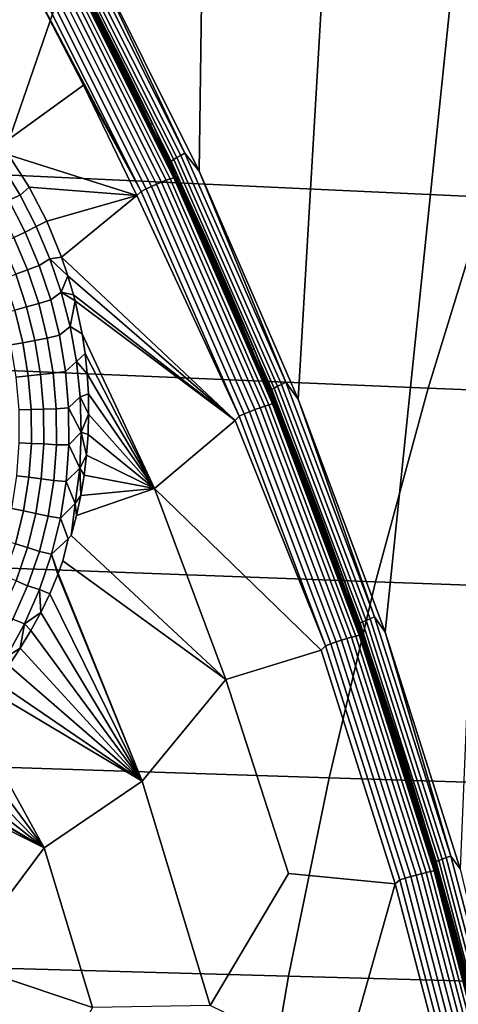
# Model space of a CAD drawing. Header units: metres. Extents: x -240 to 45, y -77 to 27.
# Tile 247 of 656: x -203.54 to -202.14, y 3.78 to 6.91. Entities that reach past the tile are written whole.
import ezdxf

# ---------------------------------------------------------------- set-up
doc = ezdxf.new("R2010")
doc.units = ezdxf.units.M
doc.layers.add('solid_102011X2', color=7, linetype='CONTINUOUS')

msp = doc.modelspace()

# ---------------------------------------------------------------- linework, layer by layer
at = {"layer": 'solid_102011X2'}
for points in [[(-202.965988, 6.425239, 268.803131), (-203.317978, 7.132874, 268.8909), (-202.906372, 10.714753, 268.788269)], [(-202.965988, 6.425239, 268.803131), (-202.906372, 10.714753, 268.788269), (-202.397812, 10.021931, 268.661469), (-202.651459, 5.700557, 268.724701)], [(-202.651459, 5.700557, 268.724701), (-202.397812, 10.021931, 268.661469), (-201.92569, 9.30995, 268.543762), (-202.375244, 4.961142, 268.655853)], [(-202.138123, 4.209568, 268.59671), (-202.375244, 4.961142, 268.655853), (-201.92569, 9.30995, 268.543762)], [(-203.368179, 7.191867, 268.904938), (-203.011017, 6.482534, 268.815887), (-203.024643, 6.475171, 268.823944), (-203.381409, 7.183705, 268.912872)], [(-203.368179, 7.191867, 268.904938), (-203.317978, 7.132874, 268.8909), (-203.011017, 6.482534, 268.815887)], [(-203.410278, 7.163145, 268.950684), (-203.054535, 6.456623, 268.861969), (-203.059814, 6.452249, 268.878021), (-203.415329, 7.158296, 268.966644)], [(-203.415329, 7.158296, 268.966644), (-203.059814, 6.452249, 268.878021), (-203.395294, 7.112701, 268.977966)], [(-203.402786, 7.169122, 268.936096), (-203.046738, 6.462015, 268.847321), (-203.054535, 6.456623, 268.861969), (-203.410278, 7.163145, 268.950684)], [(-203.393051, 7.176045, 268.92337), (-203.036682, 6.468261, 268.834503), (-203.046738, 6.462015, 268.847321), (-203.402786, 7.169122, 268.936096)], [(-203.381409, 7.183705, 268.912872), (-203.024643, 6.475171, 268.823944), (-203.036682, 6.468261, 268.834503), (-203.393051, 7.176045, 268.92337)], [(-203.594437, 6.507985, 269.07309), (-203.933868, 7.146984, 269.158661), (-203.511581, 7.044716, 268.972626), (-203.332916, 6.698316, 268.92804)], [(-203.011017, 6.482534, 268.815887), (-203.317978, 7.132874, 268.8909), (-202.965988, 6.425239, 268.803131)], [(-203.399902, 7.016862, 321.724304), (-204.935593, 7.096672, 320.11969), (-205.147232, 6.487049, 320.288513), (-203.607788, 6.414105, 321.892456)], [(-203.407288, 7.100355, 268.994598), (-203.057693, 6.400704, 268.907471), (-203.070663, 6.396068, 268.895264), (-203.419998, 7.095208, 268.98233)], [(-203.396637, 7.104096, 269.009125), (-203.046875, 6.404071, 268.921967), (-203.057693, 6.400704, 268.907471), (-203.407288, 7.100355, 268.994598)], [(-203.046875, 6.404071, 268.921967), (-203.396637, 7.104096, 269.009125), (-203.388412, 7.106304, 269.025421), (-203.038574, 6.406054, 268.938263)], [(-203.395294, 7.112701, 268.977966), (-203.045059, 6.412003, 268.890625), (-203.044922, 6.41004, 268.907959), (-203.395065, 7.110527, 268.99527)], [(-203.059814, 6.452249, 268.878021), (-203.045059, 6.412003, 268.890625), (-203.395294, 7.112701, 268.977966)], [(-203.395065, 7.110527, 268.99527), (-203.044922, 6.41004, 268.907959), (-203.386353, 7.098947, 269.010986)], [(-203.388412, 7.106304, 269.025421), (-203.289566, 6.927645, 269.017181), (-203.200729, 6.752474, 268.995026)], [(-203.388412, 7.106304, 269.025421), (-203.200729, 6.752474, 268.995026), (-203.114212, 6.57619, 268.97345)], [(-203.038574, 6.406054, 268.938263), (-203.388412, 7.106304, 269.025421), (-203.114212, 6.57619, 268.97345)], [(-203.044922, 6.41004, 268.907959), (-203.295273, 6.924915, 268.988281), (-203.386353, 7.098947, 269.010986)], [(-203.482285, 7.06462, 268.962952), (-203.134415, 6.368487, 268.87619), (-203.150635, 6.360505, 268.879669), (-203.498062, 7.055772, 268.966339)], [(-203.466049, 7.073272, 268.962921), (-203.117752, 6.376291, 268.876068), (-203.134415, 6.368487, 268.87619), (-203.482285, 7.06462, 268.962952)], [(-203.44989, 7.081433, 268.966217), (-203.101212, 6.383651, 268.879303), (-203.117752, 6.376291, 268.876068), (-203.466049, 7.073272, 268.962921)], [(-203.434372, 7.088829, 268.972778), (-203.085327, 6.390318, 268.885773), (-203.101212, 6.383651, 268.879303), (-203.44989, 7.081433, 268.966217)], [(-203.419998, 7.095208, 268.98233), (-203.070663, 6.396068, 268.895264), (-203.085327, 6.390318, 268.885773), (-203.434372, 7.088829, 268.972778)], [(-203.498062, 7.055772, 268.966339), (-203.150635, 6.360505, 268.879669), (-203.511581, 7.044716, 268.972626)], [(-203.150635, 6.360505, 268.879669), (-203.332916, 6.698316, 268.92804), (-203.511581, 7.044716, 268.972626)], [(-201.849274, 6.93833, 323.326782), (-203.399902, 7.016862, 321.724304), (-203.607788, 6.414105, 321.892456), (-202.05336, 6.342319, 323.494354)], [(-203.206482, 6.749747, 268.966156), (-203.200729, 6.752474, 268.995026), (-203.289566, 6.927645, 269.017181), (-203.295273, 6.924915, 268.988281)], [(-203.044922, 6.41004, 268.907959), (-203.206482, 6.749747, 268.966156), (-203.295273, 6.924915, 268.988281)], [(-203.12001, 6.573472, 268.94458), (-203.114212, 6.57619, 268.97345), (-203.200729, 6.752474, 268.995026), (-203.206482, 6.749747, 268.966156)], [(-203.044922, 6.41004, 268.907959), (-203.12001, 6.573472, 268.94458), (-203.206482, 6.749747, 268.966156)], [(-203.571701, 6.476608, 269.065948), (-203.594437, 6.507985, 269.07309), (-203.332916, 6.698316, 268.92804), (-203.163422, 6.347485, 268.885773)], [(-203.150635, 6.360505, 268.879669), (-203.163422, 6.347485, 268.885773), (-203.332916, 6.698316, 268.92804)], [(-203.035858, 6.396121, 268.923615), (-203.029999, 6.398819, 268.952454), (-203.114212, 6.57619, 268.97345), (-203.12001, 6.573472, 268.94458)], [(-203.044922, 6.41004, 268.907959), (-203.035858, 6.396121, 268.923615), (-203.12001, 6.573472, 268.94458)], [(-203.038574, 6.406054, 268.938263), (-203.114212, 6.57619, 268.97345), (-203.029999, 6.398819, 268.952454)], [(-203.534424, 6.34868, 269.058777), (-203.592789, 6.443931, 269.075928), (-203.571701, 6.476608, 269.065948), (-203.505966, 6.373661, 269.046387)], [(-203.505966, 6.373661, 269.046387), (-203.571701, 6.476608, 269.065948), (-203.163422, 6.347485, 268.885773)], [(-203.024643, 6.475171, 268.823944), (-202.705124, 5.747983, 268.744263), (-202.717499, 5.741845, 268.754944), (-203.036682, 6.468261, 268.834503)], [(-203.011017, 6.482534, 268.815887), (-202.691132, 5.754525, 268.736145), (-202.705124, 5.747983, 268.744263), (-203.024643, 6.475171, 268.823944)], [(-203.011017, 6.482534, 268.815887), (-202.965988, 6.425239, 268.803131), (-202.691132, 5.754525, 268.736145)], [(-203.534424, 6.34868, 269.058777), (-203.570053, 6.332464, 269.06778), (-203.629532, 6.428556, 269.08548), (-203.592789, 6.443931, 269.075928)], [(-203.054535, 6.456623, 268.861969), (-202.735916, 5.731506, 268.782532), (-202.741425, 5.72762, 268.798645), (-203.059814, 6.452249, 268.878021)], [(-203.059814, 6.452249, 268.878021), (-202.741425, 5.72762, 268.798645), (-203.045059, 6.412003, 268.890625)], [(-203.046738, 6.462015, 268.847321), (-202.727859, 5.736296, 268.767822), (-202.735916, 5.731506, 268.782532), (-203.054535, 6.456623, 268.861969)], [(-203.036682, 6.468261, 268.834503), (-202.717499, 5.741845, 268.754944), (-202.727859, 5.736296, 268.767822), (-203.046738, 6.462015, 268.847321)], [(-202.05336, 6.342319, 323.494354), (-203.607788, 6.414105, 321.892456), (-203.796875, 5.801385, 322.04541), (-202.239014, 5.736458, 323.64679)], [(-203.045059, 6.412003, 268.890625), (-202.731323, 5.693151, 268.812408), (-202.731293, 5.691408, 268.829773), (-203.044922, 6.41004, 268.907959)], [(-202.741425, 5.72762, 268.798645), (-202.731323, 5.693151, 268.812408), (-203.045059, 6.412003, 268.890625)], [(-203.044922, 6.41004, 268.907959), (-202.731293, 5.691408, 268.829773), (-203.035858, 6.396121, 268.923615)], [(-202.691132, 5.754525, 268.736145), (-202.965988, 6.425239, 268.803131), (-202.651459, 5.700557, 268.724701)], [(-203.101212, 6.383651, 268.879303), (-202.788895, 5.667846, 268.801392), (-202.805801, 5.66131, 268.798248), (-203.117752, 6.376291, 268.876068)], [(-203.085327, 6.390318, 268.885773), (-202.77269, 5.673766, 268.8078), (-202.788895, 5.667846, 268.801392), (-203.101212, 6.383651, 268.879303)], [(-203.070663, 6.396068, 268.895264), (-202.757751, 5.678869, 268.817261), (-202.77269, 5.673766, 268.8078), (-203.085327, 6.390318, 268.885773)], [(-203.057693, 6.400704, 268.907471), (-202.744583, 5.682981, 268.829407), (-202.757751, 5.678869, 268.817261), (-203.070663, 6.396068, 268.895264)], [(-203.046875, 6.404071, 268.921967), (-202.733612, 5.685966, 268.843872), (-202.744583, 5.682981, 268.829407), (-203.057693, 6.400704, 268.907471)], [(-202.733612, 5.685966, 268.843872), (-203.046875, 6.404071, 268.921967), (-203.038574, 6.406054, 268.938263), (-202.72522, 5.687719, 268.860168)], [(-203.038574, 6.406054, 268.938263), (-203.029999, 6.398819, 268.952454), (-202.94812, 6.220392, 268.932037)], [(-203.038574, 6.406054, 268.938263), (-202.94812, 6.220392, 268.932037), (-202.868591, 6.04094, 268.91217)], [(-203.038574, 6.406054, 268.938263), (-202.868591, 6.04094, 268.91217), (-202.791412, 5.860496, 268.892914)], [(-202.72522, 5.687719, 268.860168), (-203.038574, 6.406054, 268.938263), (-202.791412, 5.860496, 268.892914)], [(-202.954041, 6.217727, 268.903198), (-202.94812, 6.220392, 268.932037), (-203.029999, 6.398819, 268.952454), (-203.035858, 6.396121, 268.923615)], [(-202.731293, 5.691408, 268.829773), (-202.954041, 6.217727, 268.903198), (-203.035858, 6.396121, 268.923615)], [(-203.534424, 6.34868, 269.058777), (-203.4832, 6.248952, 269.045166), (-203.518082, 6.231632, 269.053864), (-203.570053, 6.332464, 269.06778)], [(-203.4832, 6.248952, 269.045166), (-203.534424, 6.34868, 269.058777), (-203.505966, 6.373661, 269.046387), (-203.449921, 6.2661, 269.031403)], [(-203.449921, 6.2661, 269.031403), (-203.505966, 6.373661, 269.046387), (-203.163422, 6.347485, 268.885773)], [(-203.402725, 6.152073, 269.020782), (-203.449921, 6.2661, 269.031403), (-203.163422, 6.347485, 268.885773)], [(-202.839447, 5.647285, 268.802002), (-202.852249, 5.633439, 268.808075), (-203.402725, 6.152073, 269.020782), (-203.163422, 6.347485, 268.885773)], [(-203.150635, 6.360505, 268.879669), (-202.839447, 5.647285, 268.802002), (-203.163422, 6.347485, 268.885773)], [(-203.134415, 6.368487, 268.87619), (-202.822845, 5.654377, 268.798431), (-202.839447, 5.647285, 268.802002), (-203.150635, 6.360505, 268.879669)], [(-203.117752, 6.376291, 268.876068), (-202.805801, 5.66131, 268.798248), (-202.822845, 5.654377, 268.798431), (-203.134415, 6.368487, 268.87619)], [(-203.570053, 6.332464, 269.06778), (-203.518082, 6.231632, 269.053864), (-203.553955, 6.214462, 269.057373), (-203.605179, 6.313727, 269.071136)], [(-200.483246, 6.271634, 325.092834), (-202.05336, 6.342319, 323.494354), (-202.239014, 5.736458, 323.64679), (-200.66539, 5.672519, 325.244843)], [(-203.439758, 6.146329, 269.035217), (-203.4832, 6.248952, 269.045166), (-203.449921, 6.2661, 269.031403), (-203.402725, 6.152073, 269.020782)], [(-203.510513, 6.111234, 269.047607), (-203.553955, 6.214462, 269.057373), (-203.518082, 6.231632, 269.053864), (-203.473511, 6.125692, 269.043793)], [(-203.473511, 6.125692, 269.043793), (-203.518082, 6.231632, 269.053864), (-203.4832, 6.248952, 269.045166), (-203.439758, 6.146329, 269.035217)], [(-203.547974, 6.097534, 269.046143), (-203.590149, 6.197748, 269.055573), (-203.553955, 6.214462, 269.057373), (-203.510513, 6.111234, 269.047607)], [(-202.874557, 6.038325, 268.883392), (-202.868591, 6.04094, 268.91217), (-202.94812, 6.220392, 268.932037), (-202.954041, 6.217727, 268.903198)], [(-202.731293, 5.691408, 268.829773), (-202.874557, 6.038325, 268.883392), (-202.954041, 6.217727, 268.903198)], [(-203.437134, 6.016188, 269.03772), (-203.473511, 6.125692, 269.043793), (-203.439758, 6.146329, 269.035217), (-203.403824, 6.040414, 269.02887)], [(-203.439758, 6.146329, 269.035217), (-203.402725, 6.152073, 269.020782), (-203.382645, 6.092926, 269.017181)], [(-203.403824, 6.040414, 269.02887), (-203.439758, 6.146329, 269.035217), (-203.382645, 6.092926, 269.017181)], [(-203.382645, 6.092926, 269.017181), (-203.402725, 6.152073, 269.020782), (-202.852249, 5.633439, 268.808075)], [(-203.55159, 5.983656, 269.034241), (-203.585052, 6.084364, 269.039429), (-203.547974, 6.097534, 269.046143), (-203.513565, 5.993937, 269.04068)], [(-203.513565, 5.993937, 269.04068), (-203.547974, 6.097534, 269.046143), (-203.510513, 6.111234, 269.047607), (-203.475082, 6.004521, 269.04184)], [(-203.475082, 6.004521, 269.04184), (-203.510513, 6.111234, 269.047607), (-203.473511, 6.125692, 269.043793), (-203.437134, 6.016188, 269.03772)], [(-203.403824, 6.040414, 269.02887), (-203.382645, 6.092926, 269.017181), (-203.365097, 6.032575, 269.014771)], [(-203.365097, 6.032575, 269.014771), (-203.382645, 6.092926, 269.017181), (-202.852249, 5.633439, 268.808075)], [(-203.409332, 5.903822, 269.035614), (-203.437134, 6.016188, 269.03772), (-203.403824, 6.040414, 269.02887), (-203.375702, 5.931824, 269.026093)], [(-203.403824, 6.040414, 269.02887), (-203.365097, 6.032575, 269.014771), (-203.360062, 6.013153, 269.014252)], [(-203.375702, 5.931824, 269.026093), (-203.403824, 6.040414, 269.02887), (-203.360062, 6.013153, 269.014252)], [(-202.79744, 5.857945, 268.864166), (-202.791412, 5.860496, 268.892914), (-202.868591, 6.04094, 268.91217), (-202.874557, 6.038325, 268.883392)], [(-202.731293, 5.691408, 268.829773), (-202.79744, 5.857945, 268.864166), (-202.874557, 6.038325, 268.883392)], [(-203.487228, 5.887628, 269.039154), (-203.513565, 5.993937, 269.04068), (-203.475082, 6.004521, 269.04184), (-203.448013, 5.895011, 269.040039)], [(-203.448013, 5.895011, 269.040039), (-203.475082, 6.004521, 269.04184), (-203.437134, 6.016188, 269.03772), (-203.409332, 5.903822, 269.035614)], [(-203.375702, 5.931824, 269.026093), (-203.360062, 6.013153, 269.014252), (-203.337891, 5.908732, 269.013489)], [(-203.360062, 6.013153, 269.014252), (-203.365097, 6.032575, 269.014771), (-202.852249, 5.633439, 268.808075)], [(-203.337891, 5.908732, 269.013489), (-203.360062, 6.013153, 269.014252), (-202.852249, 5.633439, 268.808075), (-203.107788, 5.417618, 268.950958)], [(-203.563583, 5.873215, 269.021637), (-203.588501, 5.97386, 269.022644), (-203.55159, 5.983656, 269.034241), (-203.525986, 5.88032, 269.03299)], [(-203.525986, 5.88032, 269.03299), (-203.55159, 5.983656, 269.034241), (-203.513565, 5.993937, 269.04068), (-203.487228, 5.887628, 269.039154)], [(-203.390305, 5.789262, 269.037445), (-203.409332, 5.903822, 269.035614), (-203.375702, 5.931824, 269.026093), (-203.355591, 5.821135, 269.026855)], [(-203.355591, 5.821135, 269.026855), (-203.375702, 5.931824, 269.026093), (-203.337891, 5.908732, 269.013489), (-203.328354, 5.845543, 269.014618)], [(-203.328354, 5.845543, 269.014618), (-203.337891, 5.908732, 269.013489), (-203.107788, 5.417618, 268.950958)], [(-203.546539, 5.770644, 269.024475), (-203.563583, 5.873215, 269.021637), (-203.525986, 5.88032, 269.03299), (-203.508453, 5.774979, 269.035583)], [(-203.508453, 5.774979, 269.035583), (-203.525986, 5.88032, 269.03299), (-203.487228, 5.887628, 269.039154), (-203.469208, 5.779241, 269.041504)], [(-203.469208, 5.779241, 269.041504), (-203.487228, 5.887628, 269.039154), (-203.448013, 5.895011, 269.040039), (-203.429504, 5.783355, 269.042175)], [(-203.429504, 5.783355, 269.042175), (-203.448013, 5.895011, 269.040039), (-203.409332, 5.903822, 269.035614), (-203.390305, 5.789262, 269.037445)], [(-203.355591, 5.821135, 269.026855), (-203.328354, 5.845543, 269.014618), (-203.32164, 5.781794, 269.016937)], [(-203.32164, 5.781794, 269.016937), (-203.328354, 5.845543, 269.014618), (-203.107788, 5.417618, 268.950958)], [(-202.722702, 5.676612, 268.84552), (-202.716599, 5.679088, 268.874237), (-202.791412, 5.860496, 268.892914), (-202.79744, 5.857945, 268.864166)], [(-202.731293, 5.691408, 268.829773), (-202.722702, 5.676612, 268.84552), (-202.79744, 5.857945, 268.864166)], [(-202.72522, 5.687719, 268.860168), (-202.791412, 5.860496, 268.892914), (-202.716599, 5.679088, 268.874237)], [(-203.380325, 5.673183, 269.04303), (-203.390305, 5.789262, 269.037445), (-203.355591, 5.821135, 269.026855), (-203.343704, 5.708932, 269.031006)], [(-203.343704, 5.708932, 269.031006), (-203.355591, 5.821135, 269.026855), (-203.32164, 5.781794, 269.016937), (-203.317749, 5.717542, 269.020416)], [(-202.239014, 5.736458, 323.64679), (-203.796875, 5.801385, 322.04541), (-203.966843, 5.179646, 322.182892), (-202.405884, 5.121677, 323.783813)], [(-203.459732, 5.669421, 269.047607), (-203.469208, 5.779241, 269.041504), (-203.429504, 5.783355, 269.042175), (-203.419815, 5.670218, 269.048035)], [(-203.419815, 5.670218, 269.048035), (-203.429504, 5.783355, 269.042175), (-203.390305, 5.789262, 269.037445), (-203.380325, 5.673183, 269.04303)], [(-203.537582, 5.666775, 269.030945), (-203.546539, 5.770644, 269.024475), (-203.508453, 5.774979, 269.035583), (-203.499207, 5.668267, 269.04187)], [(-203.499207, 5.668267, 269.04187), (-203.508453, 5.774979, 269.035583), (-203.469208, 5.779241, 269.041504), (-203.459732, 5.669421, 269.047607)], [(-203.317749, 5.717542, 269.020416), (-203.32164, 5.781794, 269.016937), (-203.107788, 5.417618, 268.950958)], [(-202.691132, 5.754525, 268.736145), (-202.409515, 5.009837, 268.665924), (-202.423813, 5.004138, 268.674133), (-202.705124, 5.747983, 268.744263)], [(-202.691132, 5.754525, 268.736145), (-202.651459, 5.700557, 268.724701), (-202.409515, 5.009837, 268.665924)], [(-202.735916, 5.731506, 268.782532), (-202.455429, 4.989782, 268.712585), (-202.461105, 4.986397, 268.72876), (-202.741425, 5.72762, 268.798645)], [(-202.741425, 5.72762, 268.798645), (-202.461105, 4.986397, 268.72876), (-202.731323, 5.693151, 268.812408)], [(-202.727859, 5.736296, 268.767822), (-202.447128, 4.993955, 268.697815), (-202.455429, 4.989782, 268.712585), (-202.735916, 5.731506, 268.782532)], [(-202.717499, 5.741845, 268.754944), (-202.436493, 4.998789, 268.684875), (-202.447128, 4.993955, 268.697815), (-202.727859, 5.736296, 268.767822)], [(-202.705124, 5.747983, 268.744263), (-202.423813, 5.004138, 268.674133), (-202.436493, 4.998789, 268.684875), (-202.717499, 5.741845, 268.754944)], [(-200.66539, 5.672519, 325.244843), (-202.239014, 5.736458, 323.64679), (-202.405884, 5.121677, 323.783813), (-200.829117, 5.064587, 325.38147)], [(-203.380325, 5.673183, 269.04303), (-203.343704, 5.708932, 269.031006), (-203.340225, 5.595826, 269.038452)], [(-203.343704, 5.708932, 269.031006), (-203.317749, 5.717542, 269.020416), (-203.316772, 5.653062, 269.025024)], [(-203.340225, 5.595826, 269.038452), (-203.343704, 5.708932, 269.031006), (-203.316772, 5.653062, 269.025024)], [(-203.316772, 5.653062, 269.025024), (-203.317749, 5.717542, 269.020416), (-203.107788, 5.417618, 268.950958)], [(-202.731323, 5.693151, 268.812408), (-202.455048, 4.958084, 268.74353), (-202.455109, 4.956565, 268.760925), (-202.731293, 5.691408, 268.829773)], [(-202.461105, 4.986397, 268.72876), (-202.455048, 4.958084, 268.74353), (-202.731323, 5.693151, 268.812408)], [(-202.731293, 5.691408, 268.829773), (-202.455109, 4.956565, 268.760925), (-202.722702, 5.676612, 268.84552)], [(-202.409515, 5.009837, 268.665924), (-202.651459, 5.700557, 268.724701), (-202.375244, 4.961142, 268.655853)], [(-203.536896, 5.562271, 269.040894), (-203.537582, 5.666775, 269.030945), (-203.499207, 5.668267, 269.04187), (-203.498489, 5.560855, 269.051636)], [(-203.498489, 5.560855, 269.051636), (-203.499207, 5.668267, 269.04187), (-203.459732, 5.669421, 269.047607), (-203.459015, 5.558854, 269.05719)], [(-203.459015, 5.558854, 269.05719), (-203.459732, 5.669421, 269.047607), (-203.419815, 5.670218, 269.048035), (-203.419174, 5.556303, 269.057495)], [(-203.419174, 5.556303, 269.057495), (-203.419815, 5.670218, 269.048035), (-203.380325, 5.673183, 269.04303), (-203.379593, 5.556306, 269.052246)], [(-203.379593, 5.556306, 269.052246), (-203.380325, 5.673183, 269.04303), (-203.340225, 5.595826, 269.038452)], [(-202.805801, 5.66131, 268.798248), (-202.531158, 4.9303, 268.729614), (-202.548538, 4.92426, 268.729889), (-202.822845, 5.654377, 268.798431)], [(-202.788895, 5.667846, 268.801392), (-202.513931, 4.935994, 268.732727), (-202.531158, 4.9303, 268.729614), (-202.805801, 5.66131, 268.798248)], [(-202.77269, 5.673766, 268.8078), (-202.497452, 4.941149, 268.739075), (-202.513931, 4.935994, 268.732727), (-202.788895, 5.667846, 268.801392)], [(-202.757751, 5.678869, 268.817261), (-202.482269, 4.945591, 268.748474), (-202.497452, 4.941149, 268.739075), (-202.77269, 5.673766, 268.8078)], [(-202.744583, 5.682981, 268.829407), (-202.468903, 4.94917, 268.76059), (-202.482269, 4.945591, 268.748474), (-202.757751, 5.678869, 268.817261)], [(-202.733612, 5.685966, 268.843872), (-202.457809, 4.951765, 268.775024), (-202.468903, 4.94917, 268.76059), (-202.744583, 5.682981, 268.829407)], [(-202.457809, 4.951765, 268.775024), (-202.733612, 5.685966, 268.843872), (-202.72522, 5.687719, 268.860168), (-202.449341, 4.953286, 268.79129)], [(-202.72522, 5.687719, 268.860168), (-202.716599, 5.679088, 268.874237), (-202.644165, 5.496745, 268.85614)], [(-202.72522, 5.687719, 268.860168), (-202.644165, 5.496745, 268.85614), (-202.574112, 5.3135, 268.838623)], [(-202.72522, 5.687719, 268.860168), (-202.574112, 5.3135, 268.838623), (-202.50647, 5.129387, 268.821716)], [(-202.449341, 4.953286, 268.79129), (-202.72522, 5.687719, 268.860168), (-202.50647, 5.129387, 268.821716)], [(-202.650314, 5.494353, 268.827484), (-202.644165, 5.496745, 268.85614), (-202.716599, 5.679088, 268.874237), (-202.722702, 5.676612, 268.84552)], [(-202.455109, 4.956565, 268.760925), (-202.650314, 5.494353, 268.827484), (-202.722702, 5.676612, 268.84552)], [(-203.340225, 5.595826, 269.038452), (-203.316772, 5.653062, 269.025024), (-203.31868, 5.588406, 269.030731)], [(-203.31868, 5.588406, 269.030731), (-203.316772, 5.653062, 269.025024), (-203.107788, 5.417618, 268.950958)], [(-202.565475, 4.918079, 268.733521), (-202.578796, 4.904447, 268.739716), (-203.107788, 5.417618, 268.950958), (-202.852249, 5.633439, 268.808075)], [(-202.839447, 5.647285, 268.802002), (-202.565475, 4.918079, 268.733521), (-202.852249, 5.633439, 268.808075)], [(-202.822845, 5.654377, 268.798431), (-202.548538, 4.92426, 268.729889), (-202.565475, 4.918079, 268.733521), (-202.839447, 5.647285, 268.802002)], [(-203.379593, 5.556306, 269.052246), (-203.340225, 5.595826, 269.038452), (-203.345322, 5.482462, 269.049011)], [(-203.345322, 5.482462, 269.049011), (-203.340225, 5.595826, 269.038452), (-203.323532, 5.523798, 269.037506)], [(-203.340225, 5.595826, 269.038452), (-203.31868, 5.588406, 269.030731), (-203.323532, 5.523798, 269.037506)], [(-203.323532, 5.523798, 269.037506), (-203.31868, 5.588406, 269.030731), (-203.107788, 5.417618, 268.950958)], [(-203.544662, 5.457834, 269.054047), (-203.536896, 5.562271, 269.040894), (-203.498489, 5.560855, 269.051636), (-203.506439, 5.45346, 269.064667)], [(-203.506439, 5.45346, 269.064667), (-203.498489, 5.560855, 269.051636), (-203.459015, 5.558854, 269.05719), (-203.467239, 5.448272, 269.070129)], [(-203.467239, 5.448272, 269.070129), (-203.459015, 5.558854, 269.05719), (-203.419174, 5.556303, 269.057495), (-203.427765, 5.442363, 269.070312)], [(-203.427765, 5.442363, 269.070312), (-203.419174, 5.556303, 269.057495), (-203.379593, 5.556306, 269.052246), (-203.38829, 5.439395, 269.064819)], [(-203.38829, 5.439395, 269.064819), (-203.379593, 5.556306, 269.052246), (-203.345322, 5.482462, 269.049011)], [(-203.345322, 5.482462, 269.049011), (-203.323532, 5.523798, 269.037506), (-203.331329, 5.459294, 269.045288)], [(-203.331329, 5.459294, 269.045288), (-203.323532, 5.523798, 269.037506), (-203.107788, 5.417618, 268.950958)], [(-203.38829, 5.439395, 269.064819), (-203.345322, 5.482462, 269.049011), (-203.359131, 5.369527, 269.062469)], [(-203.359131, 5.369527, 269.062469), (-203.345322, 5.482462, 269.049011), (-203.342102, 5.395089, 269.054077)], [(-203.345322, 5.482462, 269.049011), (-203.331329, 5.459294, 269.045288), (-203.342102, 5.395089, 269.054077)], [(-202.580338, 5.311203, 268.810028), (-202.574112, 5.3135, 268.838623), (-202.644165, 5.496745, 268.85614), (-202.650314, 5.494353, 268.827484)], [(-202.455109, 4.956565, 268.760925), (-202.580338, 5.311203, 268.810028), (-202.650314, 5.494353, 268.827484)], [(-203.56102, 5.354199, 269.07016), (-203.544662, 5.457834, 269.054047), (-203.506439, 5.45346, 269.064667), (-203.523239, 5.346831, 269.080688)], [(-203.523239, 5.346831, 269.080688), (-203.506439, 5.45346, 269.064667), (-203.467239, 5.448272, 269.070129), (-203.484589, 5.338447, 269.08609)], [(-203.484589, 5.338447, 269.08609), (-203.467239, 5.448272, 269.070129), (-203.427765, 5.442363, 269.070312), (-203.445755, 5.329194, 269.086243)], [(-203.445755, 5.329194, 269.086243), (-203.427765, 5.442363, 269.070312), (-203.38829, 5.439395, 269.064819), (-203.406631, 5.32326, 269.080536)], [(-203.406631, 5.32326, 269.080536), (-203.38829, 5.439395, 269.064819), (-203.359131, 5.369527, 269.062469)], [(-203.342102, 5.395089, 269.054077), (-203.331329, 5.459294, 269.045288), (-203.107788, 5.417618, 268.950958)], [(-203.355835, 5.331272, 269.063782), (-203.107788, 5.417618, 268.950958), (-202.881714, 4.81138, 268.894104), (-203.372559, 5.26803, 269.074402)], [(-203.355835, 5.331272, 269.063782), (-203.342102, 5.395089, 269.054077), (-203.107788, 5.417618, 268.950958)], [(-202.881714, 4.81138, 268.894104), (-203.107788, 5.417618, 268.950958), (-202.578796, 4.904447, 268.739716)], [(-203.359131, 5.369527, 269.062469), (-203.342102, 5.395089, 269.054077), (-203.355835, 5.331272, 269.063782)], [(-203.586075, 5.252113, 269.088898), (-203.56102, 5.354199, 269.07016), (-203.523239, 5.346831, 269.080688), (-203.548981, 5.241738, 269.099396)], [(-203.548981, 5.241738, 269.099396), (-203.523239, 5.346831, 269.080688), (-203.484589, 5.338447, 269.08609), (-203.511169, 5.230168, 269.104767)], [(-203.406631, 5.32326, 269.080536), (-203.359131, 5.369527, 269.062469), (-203.372559, 5.26803, 269.074402), (-203.38179, 5.257726, 269.078644)], [(-203.359131, 5.369527, 269.062469), (-203.355835, 5.331272, 269.063782), (-203.372559, 5.26803, 269.074402)], [(-203.511169, 5.230168, 269.104767), (-203.484589, 5.338447, 269.08609), (-203.445755, 5.329194, 269.086243), (-203.473282, 5.217607, 269.10495)], [(-203.473282, 5.217607, 269.10495), (-203.445755, 5.329194, 269.086243), (-203.406631, 5.32326, 269.080536), (-203.434692, 5.208726, 269.099091)], [(-203.434692, 5.208726, 269.099091), (-203.406631, 5.32326, 269.080536), (-203.38179, 5.257726, 269.078644)], [(-202.512741, 5.127193, 268.793182), (-202.50647, 5.129387, 268.821716), (-202.574112, 5.3135, 268.838623), (-202.580338, 5.311203, 268.810028)], [(-202.455109, 4.956565, 268.760925), (-202.512741, 5.127193, 268.793182), (-202.580338, 5.311203, 268.810028)], [(-203.434692, 5.208726, 269.099091), (-203.38179, 5.257726, 269.078644), (-203.398453, 5.187714, 269.089264), (-203.413345, 5.147782, 269.097229)], [(-203.38179, 5.257726, 269.078644), (-203.372559, 5.26803, 269.074402), (-202.881714, 4.81138, 268.894104), (-203.398453, 5.187714, 269.089264)], [(-203.58374, 5.138978, 269.120422), (-203.548981, 5.241738, 269.099396), (-203.511169, 5.230168, 269.104767), (-203.547043, 5.124258, 269.125885)], [(-203.547043, 5.124258, 269.125885), (-203.511169, 5.230168, 269.104767), (-203.473282, 5.217607, 269.10495), (-203.510391, 5.108452, 269.126099)], [(-203.510391, 5.108452, 269.126099), (-203.473282, 5.217607, 269.10495), (-203.434692, 5.208726, 269.099091), (-203.472565, 5.096654, 269.120178)], [(-203.472565, 5.096654, 269.120178), (-203.434692, 5.208726, 269.099091), (-203.414856, 5.143932, 269.098022), (-203.440369, 5.083466, 269.11087)], [(-203.434692, 5.208726, 269.099091), (-203.413345, 5.147782, 269.097229), (-203.414856, 5.143932, 269.098022)], [(-202.405884, 5.121677, 323.783813), (-203.966843, 5.179646, 322.182892), (-204.117462, 4.549858, 322.304718), (-202.553741, 4.498938, 323.905243)], [(-203.413345, 5.147782, 269.097229), (-203.398453, 5.187714, 269.089264), (-202.881714, 4.81138, 268.894104), (-203.146866, 4.488508, 269.025787)], [(-203.440369, 5.083466, 269.11087), (-203.414856, 5.143932, 269.098022), (-203.146866, 4.488508, 269.025787)], [(-203.414856, 5.143932, 269.098022), (-203.413345, 5.147782, 269.097229), (-203.146866, 4.488508, 269.025787)], [(-202.447556, 4.942348, 268.776917), (-202.441223, 4.944433, 268.805389), (-202.50647, 5.129387, 268.821716), (-202.512741, 5.127193, 268.793182)], [(-202.455109, 4.956565, 268.760925), (-202.447556, 4.942348, 268.776917), (-202.512741, 5.127193, 268.793182)], [(-202.449341, 4.953286, 268.79129), (-202.50647, 5.129387, 268.821716), (-202.441223, 4.944433, 268.805389)], [(-203.592224, 5.021578, 269.149017), (-203.547043, 5.124258, 269.125885), (-203.510391, 5.108452, 269.126099), (-203.557098, 5.002617, 269.149384)], [(-203.557098, 5.002617, 269.149384), (-203.510391, 5.108452, 269.126099), (-203.472565, 5.096654, 269.120178), (-203.520233, 4.987947, 269.143402)], [(-203.520233, 4.987947, 269.143402), (-203.472565, 5.096654, 269.120178), (-203.468719, 5.024253, 269.124359)], [(-203.472565, 5.096654, 269.120178), (-203.440369, 5.083466, 269.11087), (-203.468719, 5.024253, 269.124359)], [(-200.829117, 5.064587, 325.38147), (-202.405884, 5.121677, 323.783813), (-202.553741, 4.498938, 323.905243), (-200.974182, 4.448786, 325.502533)], [(-203.468719, 5.024253, 269.124359), (-203.440369, 5.083466, 269.11087), (-203.146866, 4.488508, 269.025787)], [(-203.613327, 4.901027, 269.174438), (-203.557098, 5.002617, 269.149384), (-203.520233, 4.987947, 269.143402), (-203.577637, 4.88354, 269.168457)], [(-203.520233, 4.987947, 269.143402), (-203.468719, 5.024253, 269.124359), (-203.499847, 4.966526, 269.138367)], [(-203.499847, 4.966526, 269.138367), (-203.468719, 5.024253, 269.124359), (-203.146866, 4.488508, 269.025787)], [(-202.423813, 5.004138, 268.674133), (-202.18161, 4.245643, 268.613739), (-202.194534, 4.241102, 268.624542), (-202.436493, 4.998789, 268.684875)], [(-202.409515, 5.009837, 268.665924), (-202.167023, 4.250481, 268.605469), (-202.18161, 4.245643, 268.613739), (-202.423813, 5.004138, 268.674133)], [(-202.409515, 5.009837, 268.665924), (-202.375244, 4.961142, 268.655853), (-202.167023, 4.250481, 268.605469)], [(-203.577637, 4.88354, 269.168457), (-203.520233, 4.987947, 269.143402), (-203.533676, 4.910357, 269.152863)], [(-203.520233, 4.987947, 269.143402), (-203.499847, 4.966526, 269.138367), (-203.533676, 4.910357, 269.152863)], [(-202.455429, 4.989782, 268.712585), (-202.213913, 4.233455, 268.652374), (-202.219757, 4.230581, 268.668579), (-202.461105, 4.986397, 268.72876)], [(-202.461105, 4.986397, 268.72876), (-202.219757, 4.230581, 268.668579), (-202.455048, 4.958084, 268.74353)], [(-202.447128, 4.993955, 268.697815), (-202.205414, 4.236998, 268.637573), (-202.213913, 4.233455, 268.652374), (-202.455429, 4.989782, 268.712585)], [(-202.436493, 4.998789, 268.684875), (-202.194534, 4.241102, 268.624542), (-202.205414, 4.236998, 268.637573), (-202.447128, 4.993955, 268.697815)], [(-203.533676, 4.910357, 269.152863), (-203.499847, 4.966526, 269.138367), (-203.146866, 4.488508, 269.025787)], [(-202.497452, 4.941149, 268.739075), (-202.260437, 4.194503, 268.67981), (-202.277161, 4.190126, 268.673523), (-202.513931, 4.935994, 268.732727)], [(-202.482269, 4.945591, 268.748474), (-202.245056, 4.198273, 268.689178), (-202.260437, 4.194503, 268.67981), (-202.497452, 4.941149, 268.739075)], [(-202.468903, 4.94917, 268.76059), (-202.231522, 4.20131, 268.701263), (-202.245056, 4.198273, 268.689178), (-202.482269, 4.945591, 268.748474)], [(-202.457809, 4.951765, 268.775024), (-202.220306, 4.20351, 268.715668), (-202.231522, 4.20131, 268.701263), (-202.468903, 4.94917, 268.76059)], [(-202.220306, 4.20351, 268.715668), (-202.457809, 4.951765, 268.775024), (-202.449341, 4.953286, 268.79129), (-202.211777, 4.204798, 268.731934)], [(-202.455048, 4.958084, 268.74353), (-202.217072, 4.208751, 268.684204), (-202.217209, 4.207461, 268.701599), (-202.455109, 4.956565, 268.760925)], [(-202.455109, 4.956565, 268.760925), (-202.217209, 4.207461, 268.701599), (-202.447556, 4.942348, 268.776917)], [(-202.219757, 4.230581, 268.668579), (-202.217072, 4.208751, 268.684204), (-202.455048, 4.958084, 268.74353)], [(-202.449341, 4.953286, 268.79129), (-202.441223, 4.944433, 268.805389), (-202.378387, 4.758667, 268.789673)], [(-202.449341, 4.953286, 268.79129), (-202.378387, 4.758667, 268.789673), (-202.317978, 4.572124, 268.774567)], [(-202.449341, 4.953286, 268.79129), (-202.317978, 4.572124, 268.774567), (-202.26001, 4.384836, 268.760071)], [(-202.211777, 4.204798, 268.731934), (-202.449341, 4.953286, 268.79129), (-202.26001, 4.384836, 268.760071)], [(-202.384781, 4.756691, 268.761292), (-202.378387, 4.758667, 268.789673), (-202.441223, 4.944433, 268.805389), (-202.447556, 4.942348, 268.776917)], [(-202.217209, 4.207461, 268.701599), (-202.384781, 4.756691, 268.761292), (-202.447556, 4.942348, 268.776917)], [(-202.167023, 4.250481, 268.605469), (-202.375244, 4.961142, 268.655853), (-202.138123, 4.209568, 268.59671)], [(-203.577637, 4.88354, 269.168457), (-203.533676, 4.910357, 269.152863), (-203.570114, 4.855999, 269.167694)], [(-203.570114, 4.855999, 269.167694), (-203.533676, 4.910357, 269.152863), (-203.146866, 4.488508, 269.025787)], [(-202.565475, 4.918079, 268.733521), (-202.329559, 4.174912, 268.6745), (-202.343719, 4.162599, 268.680878), (-202.578796, 4.904447, 268.739716)], [(-202.548538, 4.92426, 268.729889), (-202.312317, 4.180162, 268.670807), (-202.329559, 4.174912, 268.6745), (-202.565475, 4.918079, 268.733521)], [(-202.531158, 4.9303, 268.729614), (-202.294647, 4.185292, 268.670471), (-202.312317, 4.180162, 268.670807), (-202.548538, 4.92426, 268.729889)], [(-202.513931, 4.935994, 268.732727), (-202.277161, 4.190126, 268.673523), (-202.294647, 4.185292, 268.670471), (-202.531158, 4.9303, 268.729614)], [(-202.881714, 4.81138, 268.894104), (-202.578796, 4.904447, 268.739716), (-202.343719, 4.162599, 268.680878), (-202.68277, 4.19544, 268.844086)], [(-203.609085, 4.803485, 269.182861), (-203.570114, 4.855999, 269.167694), (-203.146866, 4.488508, 269.025787)], [(-203.630768, 4.776432, 269.19101), (-203.609085, 4.803485, 269.182861), (-203.146866, 4.488508, 269.025787)], [(-202.931091, 3.776326, 268.971222), (-203.146866, 4.488508, 269.025787), (-202.881714, 4.81138, 268.894104), (-202.68277, 4.19544, 268.844086)], [(-203.694183, 4.704742, 269.213776), (-203.630768, 4.776432, 269.19101), (-203.146866, 4.488508, 269.025787), (-203.458496, 4.276988, 269.147308)], [(-202.324417, 4.570263, 268.746216), (-202.317978, 4.572124, 268.774567), (-202.378387, 4.758667, 268.789673), (-202.384781, 4.756691, 268.761292)], [(-202.217209, 4.207461, 268.701599), (-202.324417, 4.570263, 268.746216), (-202.384781, 4.756691, 268.761292)], [(-203.720856, 4.691514, 269.222443), (-203.694183, 4.704742, 269.213776), (-203.458496, 4.276988, 269.147308), (-203.740097, 4.658714, 269.229401)], [(-203.788177, 4.614975, 269.245056), (-203.740097, 4.658714, 269.229401), (-203.458496, 4.276988, 269.147308)], [(-203.805969, 4.605876, 269.250549), (-203.788177, 4.614975, 269.245056), (-203.458496, 4.276988, 269.147308), (-203.838257, 4.57371, 269.260681)], [(-203.890289, 4.534924, 269.276215), (-203.838257, 4.57371, 269.260681), (-203.458496, 4.276988, 269.147308)], [(-202.266495, 4.383091, 268.731781), (-202.26001, 4.384836, 268.760071), (-202.317978, 4.572124, 268.774567), (-202.324417, 4.570263, 268.746216)], [(-202.217209, 4.207461, 268.701599), (-202.266495, 4.383091, 268.731781), (-202.324417, 4.570263, 268.746216)], [(-202.553741, 4.498938, 323.905243), (-204.117462, 4.549858, 322.304718), (-204.248474, 3.913001, 322.410675), (-202.682358, 3.869209, 324.010864)], [(-203.89946, 4.528492, 269.27887), (-203.890289, 4.534924, 269.276215), (-203.458496, 4.276988, 269.147308)], [(-203.999496, 4.465348, 269.306732), (-203.926743, 4.510026, 269.286713), (-203.458496, 4.276988, 269.147308), (-203.730057, 3.912763, 269.236633)], [(-203.926743, 4.510026, 269.286713), (-203.89946, 4.528492, 269.27887), (-203.458496, 4.276988, 269.147308)], [(-203.304718, 3.770312, 269.108276), (-203.458496, 4.276988, 269.147308), (-203.146866, 4.488508, 269.025787), (-202.931091, 3.776326, 268.971222)], [(-200.974182, 4.448786, 325.502533), (-202.553741, 4.498938, 323.905243), (-202.682358, 3.869209, 324.010864), (-201.100388, 3.826074, 325.607849)], [(-202.210999, 4.195203, 268.717957), (-202.204468, 4.196831, 268.746185), (-202.26001, 4.384836, 268.760071), (-202.266495, 4.383091, 268.731781)], [(-202.217209, 4.207461, 268.701599), (-202.210999, 4.195203, 268.717957), (-202.266495, 4.383091, 268.731781)], [(-202.211777, 4.204798, 268.731934), (-202.26001, 4.384836, 268.760071), (-202.204468, 4.196831, 268.746185)], [(-203.730057, 3.912763, 269.236633), (-203.458496, 4.276988, 269.147308), (-203.304718, 3.770312, 269.108276)], [(-202.213913, 4.233455, 268.652374), (-202.012207, 3.464598, 268.602081), (-202.018204, 3.462245, 268.618317), (-202.219757, 4.230581, 268.668579)], [(-202.219757, 4.230581, 268.668579), (-202.018204, 3.462245, 268.618317), (-202.217072, 4.208751, 268.684204)], [(-202.205414, 4.236998, 268.637573), (-202.003555, 3.467499, 268.587219), (-202.012207, 3.464598, 268.602081), (-202.213913, 4.233455, 268.652374)], [(-202.194534, 4.241102, 268.624542), (-201.992477, 3.47086, 268.574158), (-202.003555, 3.467499, 268.587219), (-202.205414, 4.236998, 268.637573)], [(-202.18161, 4.245643, 268.613739), (-201.97934, 3.474578, 268.563293), (-201.992477, 3.47086, 268.574158), (-202.194534, 4.241102, 268.624542)], [(-202.167023, 4.250481, 268.605469), (-201.964523, 3.478539, 268.554993), (-201.97934, 3.474578, 268.563293), (-202.18161, 4.245643, 268.613739)], [(-202.167023, 4.250481, 268.605469), (-202.138123, 4.209568, 268.59671), (-201.964523, 3.478539, 268.554993)], [(-202.931091, 3.776326, 268.971222), (-202.68277, 4.19544, 268.844086), (-202.343719, 4.162599, 268.680878), (-202.51123, 3.571074, 268.800934)], [(-202.277161, 4.190126, 268.673523), (-202.079285, 3.432337, 268.624054), (-202.097, 3.428375, 268.621063), (-202.294647, 4.185292, 268.670471)], [(-202.260437, 4.194503, 268.67981), (-202.062363, 3.435922, 268.63031), (-202.079285, 3.432337, 268.624054), (-202.277161, 4.190126, 268.673523)], [(-202.245056, 4.198273, 268.689178), (-202.046799, 3.439011, 268.639618), (-202.062363, 3.435922, 268.63031), (-202.260437, 4.194503, 268.67981)], [(-202.231522, 4.20131, 268.701263), (-202.033127, 3.441498, 268.651703), (-202.046799, 3.439011, 268.639618), (-202.245056, 4.198273, 268.689178)], [(-202.220306, 4.20351, 268.715668), (-202.02182, 3.443299, 268.666077), (-202.033127, 3.441498, 268.651703), (-202.231522, 4.20131, 268.701263)], [(-202.02182, 3.443299, 268.666077), (-202.220306, 4.20351, 268.715668), (-202.211777, 4.204798, 268.731934), (-202.013245, 3.444354, 268.682343)], [(-202.217072, 4.208751, 268.684204), (-202.018219, 3.447175, 268.634613), (-202.018402, 3.446118, 268.652039), (-202.217209, 4.207461, 268.701599)], [(-202.217209, 4.207461, 268.701599), (-202.018402, 3.446118, 268.652039), (-202.210999, 4.195203, 268.717957)], [(-202.018204, 3.462245, 268.618317), (-202.018219, 3.447175, 268.634613), (-202.217072, 4.208751, 268.684204)], [(-202.211777, 4.204798, 268.731934), (-202.204468, 4.196831, 268.746185), (-202.151367, 4.008138, 268.73288)], [(-202.211777, 4.204798, 268.731934), (-202.151367, 4.008138, 268.73288), (-202.100739, 3.818795, 268.720215)], [(-202.211777, 4.204798, 268.731934), (-202.100739, 3.818795, 268.720215), (-202.052567, 3.628831, 268.70816)], [(-202.013245, 3.444354, 268.682343), (-202.211777, 4.204798, 268.731934), (-202.052567, 3.628831, 268.70816)], [(-202.157959, 4.006623, 268.704712), (-202.151367, 4.008138, 268.73288), (-202.204468, 4.196831, 268.746185), (-202.210999, 4.195203, 268.717957)], [(-202.018402, 3.446118, 268.652039), (-202.157959, 4.006623, 268.704712), (-202.210999, 4.195203, 268.717957)], [(-202.51123, 3.571074, 268.800934), (-202.343719, 4.162599, 268.680878), (-202.147522, 3.409828, 268.631775)], [(-202.329559, 4.174912, 268.6745), (-202.132401, 3.419869, 268.625153), (-202.147522, 3.409828, 268.631775), (-202.343719, 4.162599, 268.680878)], [(-202.312317, 4.180162, 268.670807), (-202.114914, 3.424171, 268.621429), (-202.132401, 3.419869, 268.625153), (-202.329559, 4.174912, 268.6745)], [(-202.294647, 4.185292, 268.670471), (-202.097, 3.428375, 268.621063), (-202.114914, 3.424171, 268.621429), (-202.312317, 4.180162, 268.670807)], [(-202.107361, 3.817388, 268.692108), (-202.100739, 3.818795, 268.720215), (-202.151367, 4.008138, 268.73288), (-202.157959, 4.006623, 268.704712)], [(-202.018402, 3.446118, 268.652039), (-202.107361, 3.817388, 268.692108), (-202.157959, 4.006623, 268.704712)], [(-202.682358, 3.869209, 324.010864), (-204.248474, 3.913001, 322.410675), (-204.359665, 3.27006, 322.50061), (-202.791519, 3.233463, 324.100494)], [(-203.557358, 3.306869, 269.192596), (-203.561035, 3.306762, 269.193604), (-203.730057, 3.912763, 269.236633), (-203.304718, 3.770312, 269.108276)], [(-201.100388, 3.826074, 325.607849), (-202.682358, 3.869209, 324.010864), (-202.791519, 3.233463, 324.100494), (-201.207489, 3.197414, 325.697235)]]:
    msp.add_3dface(points, dxfattribs=at)

doc.saveas('drawing.dxf')
